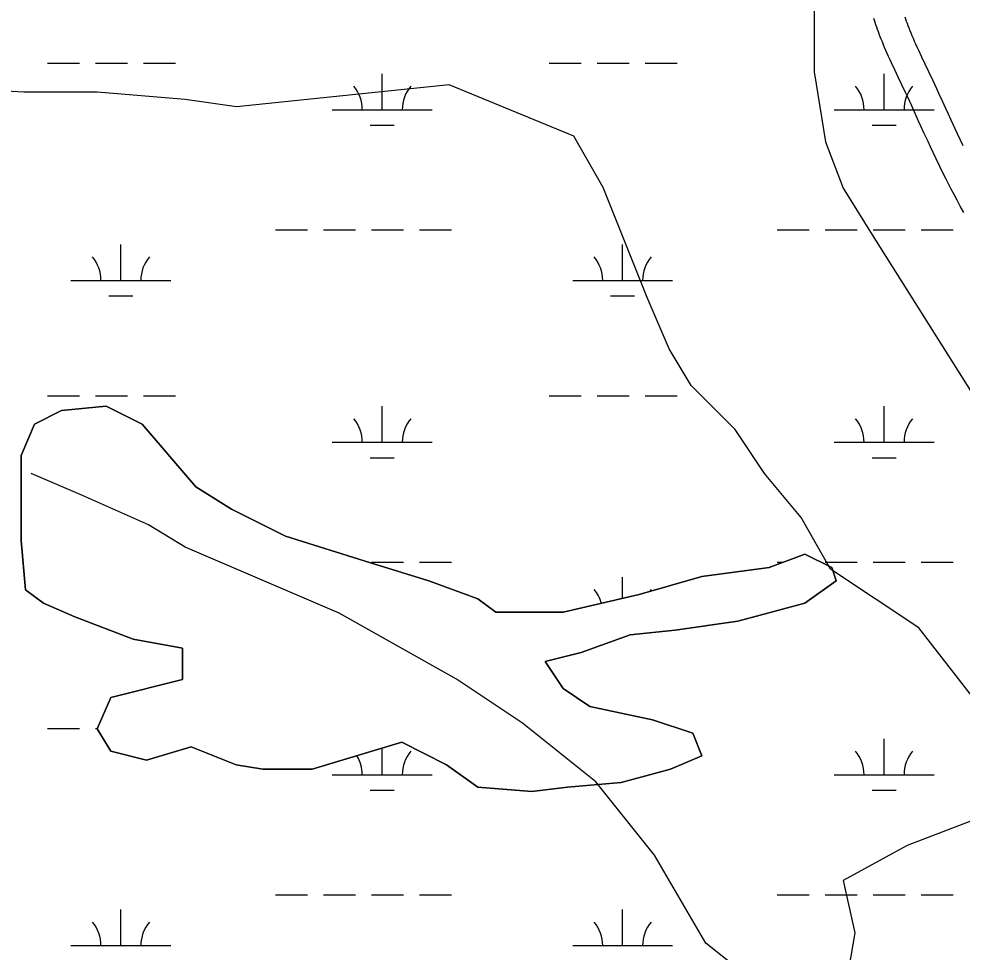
# Model space of a CAD drawing. Extents: x 3177185 to 3215018, y 812988 to 838321.
# Drawn here: x 3181825 to 3182769, y 821155 to 822089 of the extents above; entities that cross this region are included whole.
import ezdxf

# ---------------------------------------------------------------- set-up
doc = ezdxf.new("R2010")
doc.units = 0
for name, color, linetype in [('V-ROAD-CNTR', 7, 'Continuous'), ('V-SITE-VEGE', 7, 'Continuous'), ('V-TOPO-SHOR', 7, 'Continuous'), ('V-WETL-SWMP', 7, 'Continuous')]:
    doc.layers.add(name, color=color, linetype=linetype)

msp = doc.modelspace()

# ---------------------------------------------------------------- linework, layer by layer
at = {"layer": 'V-ROAD-CNTR'}
for points in [[(3182770.59, 821895.09), (3182767.07, 821901.52), (3182763.81, 821907.57), (3182760.8, 821913.27), (3182758.01, 821918.63), (3182755.42, 821923.68), (3182753.02, 821928.44), (3182750.78, 821932.92), (3182746.64, 821941.33), (3182743.05, 821948.75), (3182739.93, 821955.27), (3182737.22, 821961), (3182734.86, 821966.05), (3182730.75, 821974.9), (3182727.67, 821981.59), (3182725.37, 821986.63), (3182721.92, 821994.22), (3182718.47, 822001.83), (3182716.45, 822006.25), (3182714.47, 822010.53), (3182712.51, 822014.69), (3182708.63, 822022.86), (3182704.94, 822030.58), (3182701.48, 822037.88), (3182698.27, 822044.77), (3182696.78, 822048.04), (3182695.35, 822051.2), (3182693.98, 822054.28), (3182692.67, 822057.27), (3182691.43, 822060.18), (3182690.24, 822063.01), (3182689.11, 822065.76), (3182688.04, 822068.43), (3182687.02, 822071.02), (3182686.06, 822073.54), (3182685.14, 822075.99), (3182684.28, 822078.37), (3182683.47, 822080.68), (3182682.7, 822082.93), (3182681.98, 822085.11), (3182681.3, 822087.23), (3182680.66, 822089.29)], [(3182770.08, 821961.75), (3182767.03, 821968.15), (3182764.37, 821973.78), (3182762.05, 821978.73), (3182757.98, 821987.48), (3182754.94, 821994.09), (3182752.66, 821999.08), (3182749.24, 822006.62), (3182745.78, 822014.24), (3182743.7, 822018.8), (3182741.65, 822023.23), (3182739.63, 822027.52), (3182735.71, 822035.76), (3182732.03, 822043.46), (3182728.64, 822050.64), (3182725.51, 822057.34), (3182724.09, 822060.45), (3182722.73, 822063.46), (3182721.43, 822066.38), (3182720.21, 822069.19), (3182719.04, 822071.9), (3182717.94, 822074.52), (3182716.9, 822077.05), (3182715.92, 822079.5), (3182715, 822081.86), (3182714.12, 822084.14), (3182713.3, 822086.34), (3182712.54, 822088.46), (3182711.81, 822090.51)]]:
    msp.add_lwpolyline(points, dxfattribs=at)
at = {"layer": 'V-SITE-VEGE'}
for p, q in [((3181912.78, 821701.46), (3181867.98, 821696.98)), ((3181948.62, 821683.53), (3181912.78, 821701.46)), ((3181867.98, 821696.98), (3181841.09, 821683.53)), ((3181841.09, 821683.53), (3181827.65, 821652.14)), ((3182002.39, 821620.75), (3181948.62, 821683.53)), ((3181827.65, 821652.14), (3181827.65, 821566.95)), ((3182038.23, 821598.33), (3182002.39, 821620.75)), ((3182091.99, 821571.43), (3182038.23, 821598.33)), ((3182177.12, 821544.53), (3182091.99, 821571.43)), ((3181827.65, 821566.95), (3181832.13, 821517.62)), ((3182611.71, 821553.49), (3182575.87, 821540.04)), ((3182638.6, 821540.04), (3182611.71, 821553.49)), ((3182235.36, 821526.59), (3182177.12, 821544.53)), ((3182575.87, 821540.04), (3182508.67, 821531.08)), ((3182643.08, 821526.59), (3182638.6, 821540.04)), ((3182508.67, 821531.08), (3182445.94, 821513.14)), ((3182284.65, 821508.66), (3182235.36, 821526.59)), ((3182611.71, 821504.17), (3182643.08, 821526.59)), ((3181832.13, 821517.62), (3181850.06, 821504.17)), ((3182445.94, 821513.14), (3182369.77, 821495.2)), ((3181850.06, 821504.17), (3181881.42, 821490.72)), ((3182302.57, 821495.2), (3182284.65, 821508.66)), ((3182544.51, 821486.24), (3182611.71, 821504.17)), ((3182369.77, 821495.2), (3182302.57, 821495.2)), ((3181881.42, 821490.72), (3181939.66, 821468.3)), ((3182481.79, 821477.27), (3182544.51, 821486.24)), ((3182436.98, 821472.79), (3182481.79, 821477.27)), ((3181939.66, 821468.3), (3181988.95, 821459.33)), ((3182387.7, 821454.85), (3182436.98, 821472.79)), ((3181988.95, 821459.33), (3181988.95, 821427.95)), ((3182351.85, 821445.88), (3182387.7, 821454.85)), ((3182369.77, 821418.98), (3182351.85, 821445.88)), ((3181988.95, 821427.95), (3181917.26, 821410.01)), ((3182396.66, 821401.04), (3182369.77, 821418.98)), ((3181917.26, 821410.01), (3181903.82, 821378.63)), ((3182459.38, 821387.59), (3182396.66, 821401.04)), ((3182499.71, 821374.14), (3182459.38, 821387.59)), ((3181903.82, 821378.63), (3181917.26, 821356.21)), ((3182508.67, 821351.72), (3182499.71, 821374.14)), ((3181953.1, 821347.24), (3181997.91, 821360.69)), ((3181997.91, 821360.69), (3182042.71, 821342.76)), ((3182118.88, 821338.27), (3182208.48, 821365.18)), ((3182208.48, 821365.18), (3182253.29, 821342.76)), ((3181917.26, 821356.21), (3181953.1, 821347.24)), ((3182477.31, 821338.27), (3182508.67, 821351.72)), ((3182042.71, 821342.76), (3182069.59, 821338.27)), ((3182253.29, 821342.76), (3182284.65, 821320.33)), ((3182069.59, 821338.27), (3182118.88, 821338.27)), ((3182428.02, 821324.82), (3182477.31, 821338.27)), ((3182374.26, 821320.33), (3182428.02, 821324.82)), ((3182284.65, 821320.33), (3182338.41, 821315.85)), ((3182338.41, 821315.85), (3182374.26, 821320.33))]:
    msp.add_line(p, q, dxfattribs=at)
msp.add_lwpolyline([(3181939.66, 821468.3), (3181881.42, 821490.72), (3181850.06, 821504.17), (3181832.13, 821517.62), (3181827.65, 821566.95), (3181827.65, 821652.14), (3181841.09, 821683.53), (3181867.98, 821696.98), (3181912.78, 821701.46), (3181948.62, 821683.53), (3182002.39, 821620.75), (3182038.23, 821598.33), (3182091.99, 821571.43), (3182177.12, 821544.53), (3182235.36, 821526.59), (3182284.65, 821508.66), (3182302.57, 821495.2), (3182369.77, 821495.2), (3182445.94, 821513.14), (3182508.67, 821531.08), (3182575.87, 821540.04), (3182611.71, 821553.49), (3182638.6, 821540.04), (3182643.08, 821526.59), (3182611.71, 821504.17), (3182544.51, 821486.24), (3182481.79, 821477.27), (3182436.98, 821472.79), (3182387.7, 821454.85), (3182351.85, 821445.88), (3182369.77, 821418.98), (3182396.66, 821401.04), (3182459.38, 821387.59), (3182499.71, 821374.14), (3182508.67, 821351.72), (3182477.31, 821338.27), (3182428.02, 821324.82), (3182374.26, 821320.33), (3182338.41, 821315.85), (3182284.65, 821320.33), (3182253.29, 821342.76), (3182208.48, 821365.18), (3182118.88, 821338.27), (3182069.59, 821338.27), (3182042.71, 821342.76), (3181997.91, 821360.69), (3181953.1, 821347.24), (3181917.26, 821356.21), (3181903.82, 821378.63), (3181917.26, 821410.01), (3181988.95, 821427.95), (3181988.95, 821459.33)], close=True, dxfattribs=at)
at = {"layer": 'V-TOPO-SHOR'}
for points in [[(3182620.76, 822117.28), (3182620.76, 822035.8), (3182632.4, 821965.96), (3182649.86, 821919.4), (3182678.96, 821872.85), (3182777.9, 821715.71), (3182801.18, 821674.97), (3182841.92, 821640.05), (3182876.84, 821610.95), (3182935.04, 821576.03), (3182969.96, 821535.29), (3183004.88, 821471.27), (3182999.06, 821395.62), (3182958.32, 821349.06), (3182888.48, 821325.78), (3182789.54, 821290.86), (3182713.88, 821261.76), (3182649.86, 821226.84), (3182661.5, 821174.46), (3182655.68, 821139.54)], [(3182789.54, 821290.86), (3182813.51, 821369.75), (3182776.82, 821413.77), (3182725.46, 821479.81), (3182637.4, 821538.51), (3182608.05, 821589.87), (3182571.37, 821633.9), (3182542.02, 821677.93), (3182497.99, 821721.95), (3182475.98, 821758.64), (3182453.97, 821810), (3182424.62, 821883.38), (3182409.94, 821920.06), (3182380.59, 821971.43), (3182255.85, 822022.79), (3182043.06, 822000.78), (3181991.7, 822008.12), (3181903.65, 822015.45), (3181830.27, 822015.45), (3181698.2, 822022.79), (3181353.33, 822030.13)], [(3182609.12, 821087.16), (3182512.67, 821164.3), (3182461.3, 821252.35), (3182402.6, 821325.72), (3182329.23, 821384.42), (3182263.19, 821428.45), (3182145.79, 821494.49), (3182094.43, 821516.5), (3181991.7, 821560.52), (3181955.01, 821582.54), (3181888.97, 821611.89), (3181837.61, 821633.9)]]:
    msp.add_lwpolyline(points, dxfattribs=at)
at = {"layer": 'V-WETL-SWMP'}
for p, q in [((3181854.05, 822044.4), (3181886.05, 822044.4)), ((3181902.05, 822044.4), (3181934.05, 822044.4)), ((3181950.05, 822044.4), (3181982.05, 822044.4)), ((3182355.96, 822044.4), (3182387.96, 822044.4)), ((3182403.96, 822044.4), (3182435.96, 822044.4)), ((3182451.96, 822044.4), (3182483.96, 822044.4)), ((3182188.9, 821997.97), (3182188.9, 822033.97)), ((3182690.8, 821997.97), (3182690.8, 822033.97)), ((3182138.9, 821997.97), (3182238.9, 821997.97)), ((3182640.8, 821997.97), (3182740.8, 821997.97)), ((3182176.9, 821982.54), (3182200.9, 821982.54)), ((3182678.8, 821982.54), (3182702.8, 821982.54)), ((3182082.05, 821877.9), (3182114.05, 821877.9)), ((3182130.05, 821877.9), (3182162.05, 821877.9)), ((3182178.05, 821877.9), (3182210.05, 821877.9)), ((3182226.05, 821877.9), (3182258.05, 821877.9)), ((3182583.96, 821877.9), (3182615.96, 821877.9)), ((3182631.96, 821877.9), (3182663.96, 821877.9)), ((3182679.96, 821877.9), (3182711.96, 821877.9)), ((3182727.96, 821877.9), (3182759.96, 821877.9)), ((3181927.46, 821827.16), (3181927.46, 821863.16)), ((3182429.37, 821827.16), (3182429.37, 821863.16)), ((3181877.46, 821827.16), (3181977.46, 821827.16)), ((3182379.37, 821827.16), (3182479.37, 821827.16)), ((3181915.46, 821811.73), (3181939.46, 821811.73)), ((3182417.37, 821811.73), (3182441.37, 821811.73)), ((3181854.05, 821711.73), (3181886.05, 821711.73)), ((3181902.05, 821711.73), (3181934.05, 821711.73)), ((3181950.05, 821711.73), (3181982.05, 821711.73)), ((3182355.96, 821711.73), (3182387.96, 821711.73)), ((3182403.96, 821711.73), (3182435.96, 821711.73)), ((3182451.96, 821711.73), (3182483.96, 821711.73)), ((3181912.78, 821701.46), (3181867.98, 821696.98)), ((3181948.62, 821683.52), (3181912.78, 821701.46)), ((3182188.9, 821665.3), (3182188.9, 821701.3)), ((3182690.8, 821665.3), (3182690.8, 821701.3)), ((3181867.98, 821696.98), (3181841.09, 821683.52)), ((3181841.09, 821683.52), (3181827.65, 821652.14)), ((3182002.39, 821620.75), (3181948.62, 821683.52)), ((3182138.9, 821665.3), (3182238.9, 821665.3)), ((3182640.8, 821665.3), (3182740.8, 821665.3)), ((3181827.65, 821652.14), (3181827.65, 821566.95)), ((3182176.9, 821649.87), (3182200.9, 821649.87)), ((3182678.8, 821649.87), (3182702.8, 821649.87)), ((3182038.23, 821598.33), (3182002.39, 821620.75)), ((3182091.99, 821571.43), (3182038.23, 821598.33)), ((3182177.12, 821544.53), (3182091.99, 821571.43)), ((3181827.65, 821566.95), (3181832.13, 821517.62)), ((3182611.71, 821553.49), (3182575.87, 821540.04)), ((3182638.6, 821540.04), (3182611.71, 821553.49)), ((3182235.37, 821526.59), (3182177.12, 821544.53)), ((3182178.05, 821545.23), (3182210.05, 821545.23)), ((3182226.05, 821545.23), (3182258.05, 821545.23)), ((3182575.87, 821540.04), (3182508.67, 821531.07)), ((3182583.96, 821545.23), (3182589.68, 821545.23)), ((3182631.96, 821545.23), (3182663.96, 821545.23)), ((3182643.08, 821526.59), (3182638.6, 821540.04)), ((3182679.96, 821545.23), (3182711.96, 821545.23)), ((3182727.96, 821545.23), (3182759.96, 821545.23)), ((3182429.37, 821509.24), (3182429.37, 821530.48)), ((3182508.67, 821531.07), (3182445.94, 821513.14)), ((3182284.65, 821508.66), (3182235.37, 821526.59)), ((3182611.71, 821504.17), (3182643.08, 821526.59)), ((3181832.13, 821517.62), (3181850.06, 821504.17)), ((3182445.94, 821513.14), (3182369.78, 821495.2)), ((3181850.06, 821504.17), (3181881.42, 821490.72)), ((3182302.57, 821495.2), (3182284.65, 821508.66)), ((3182544.51, 821486.24), (3182611.71, 821504.17)), ((3182369.78, 821495.2), (3182302.57, 821495.2)), ((3181881.42, 821490.72), (3181939.66, 821468.3)), ((3182481.79, 821477.27), (3182544.51, 821486.24)), ((3182436.98, 821472.79), (3182481.79, 821477.27)), ((3181939.66, 821468.3), (3181988.95, 821459.33)), ((3182387.7, 821454.85), (3182436.98, 821472.79)), ((3181988.95, 821459.33), (3181988.95, 821427.95)), ((3182351.85, 821445.88), (3182387.7, 821454.85)), ((3182369.78, 821418.98), (3182351.85, 821445.88)), ((3181988.95, 821427.95), (3181917.26, 821410.01)), ((3182396.66, 821401.05), (3182369.78, 821418.98)), ((3181917.26, 821410.01), (3181903.82, 821378.63)), ((3182459.38, 821387.59), (3182396.66, 821401.05)), ((3182499.71, 821374.14), (3182459.38, 821387.59)), ((3181854.05, 821379.05), (3181886.05, 821379.05)), ((3181902.05, 821379.05), (3181904, 821379.05)), ((3181903.82, 821378.63), (3181917.26, 821356.21)), ((3182508.67, 821351.72), (3182499.71, 821374.14)), ((3181953.1, 821347.24), (3181997.91, 821360.69)), ((3181997.91, 821360.69), (3182042.71, 821342.76)), ((3182118.88, 821338.27), (3182208.48, 821365.17)), ((3182208.48, 821365.17), (3182253.29, 821342.76)), ((3182690.8, 821332.62), (3182690.8, 821368.62)), ((3181917.26, 821356.21), (3181953.1, 821347.24)), ((3182188.9, 821332.62), (3182188.9, 821359.29)), ((3182477.31, 821338.27), (3182508.67, 821351.72)), ((3182042.71, 821342.76), (3182069.59, 821338.27)), ((3182253.29, 821342.76), (3182284.65, 821320.34)), ((3182069.59, 821338.27), (3182118.88, 821338.27)), ((3182138.9, 821332.62), (3182238.9, 821332.62)), ((3182428.02, 821324.82), (3182477.31, 821338.27)), ((3182640.8, 821332.62), (3182740.8, 821332.62)), ((3182374.26, 821320.34), (3182428.02, 821324.82)), ((3182176.9, 821317.19), (3182200.9, 821317.19)), ((3182284.65, 821320.34), (3182338.41, 821315.85)), ((3182338.41, 821315.85), (3182374.26, 821320.34)), ((3182678.8, 821317.19), (3182702.8, 821317.19)), ((3182082.05, 821212.55), (3182114.05, 821212.55)), ((3182130.05, 821212.55), (3182162.05, 821212.55)), ((3182178.05, 821212.55), (3182210.05, 821212.55)), ((3182226.05, 821212.55), (3182258.05, 821212.55)), ((3182583.96, 821212.55), (3182615.96, 821212.55)), ((3182631.96, 821212.55), (3182663.96, 821212.55)), ((3182679.96, 821212.55), (3182711.96, 821212.55)), ((3182727.96, 821212.55), (3182759.96, 821212.55)), ((3181927.46, 821161.81), (3181927.46, 821197.81)), ((3182429.37, 821161.81), (3182429.37, 821197.81)), ((3181877.46, 821161.81), (3181977.46, 821161.81)), ((3182379.37, 821161.81), (3182479.37, 821161.81))]:
    msp.add_line(p, q, dxfattribs=at)
for centre, start, end in [((3182133.65, 821998.45), 359.22818, 40.77184), ((3182244.14, 821998.45), 139.22818, 180.77184), ((3182635.56, 821998.45), 359.22818, 40.77184), ((3182746.05, 821998.45), 139.22818, 180.77184), ((3181872.22, 821827.63), 359.22818, 40.77184), ((3181982.7, 821827.63), 139.22818, 180.77184), ((3182374.13, 821827.63), 359.22818, 40.77184), ((3182484.61, 821827.63), 139.22818, 180.77184), ((3182133.65, 821665.77), 359.22818, 40.77184), ((3182244.14, 821665.77), 139.22818, 180.77184), ((3182635.56, 821665.77), 359.22818, 40.77184), ((3182746.05, 821665.77), 139.22818, 180.77184), ((3182374.13, 821494.96), 15.26234, 40.77184), ((3182484.61, 821494.96), 139.22818, 143.05553), ((3182133.65, 821333.1), 359.22818, 31.85376), ((3182244.14, 821333.1), 139.22818, 180.77184), ((3182635.56, 821333.1), 359.22818, 40.77184), ((3182746.05, 821333.1), 139.22818, 180.77184), ((3181872.22, 821162.28), 359.22818, 40.77184), ((3181982.7, 821162.28), 139.22818, 180.77184), ((3182374.13, 821162.28), 359.22818, 40.77184), ((3182484.61, 821162.28), 139.22818, 180.77184)]:
    msp.add_arc(centre, 35.25, start, end, dxfattribs=at)

doc.saveas('drawing.dxf')
